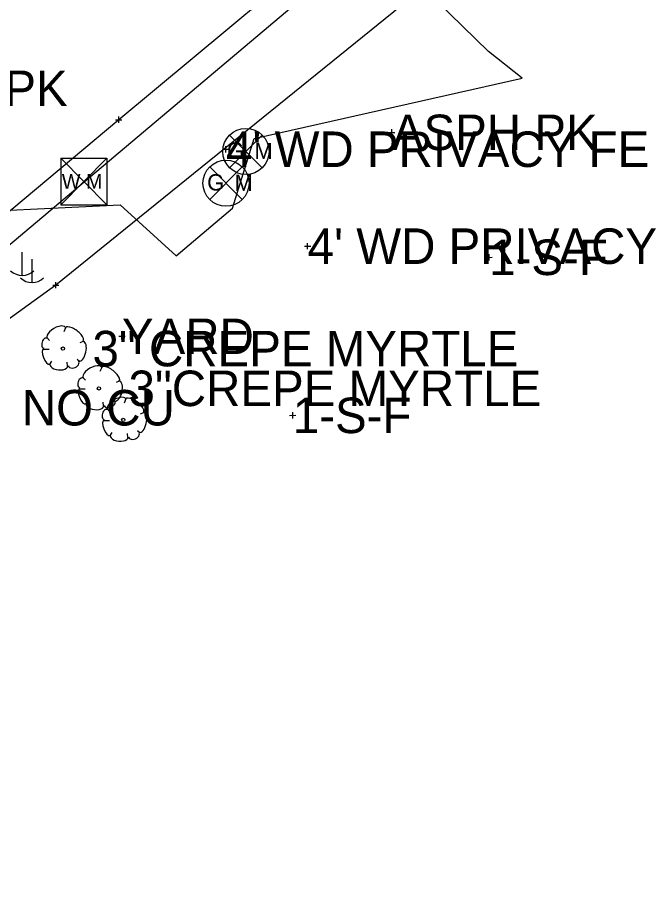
# Model space of a CAD drawing. Extents: x -1 to 1157254, y -1 to 2021979.
# Drawn here: x 1146955.1 to 1147084.1, y 2016780.3 to 2016960.1 of the extents above; entities that cross this region are included whole.
import ezdxf

# ---------------------------------------------------------------- set-up
doc = ezdxf.new("R2010")
doc.units = 0
for name, color, linetype in [('S_BUILDING_ANNOT', 7, 'Continuous'), ('S_CAL_CORNER_ANNOT', 7, 'Continuous'), ('S_CATCH_BASIN', 7, 'Continuous'), ('S_CONTOUR_ANNOT', 7, 'Continuous'), ('S_CURB', 7, 'Continuous'), ('S_DROP_INLET', 7, 'Continuous'), ('S_FENCE', 7, 'Continuous'), ('S_GAS_PUMP_ISLAND_ANNOT', 7, 'Continuous'), ('S_GAS_UTILITIES_ANNOT', 7, 'Continuous'), ('S_GATE', 7, 'Continuous'), ('S_GATE_ANNOT', 7, 'Continuous')]:
    doc.layers.add(name, color=color, linetype=linetype)

msp = doc.modelspace()

# ---------------------------------------------------------------- linework, layer by layer
at = {"layer": 'S_BUILDING_ANNOT'}
for p, q in [((1146974.92, 2016939.41), (1146976.2, 2016939.41)), ((1146975.56, 2016938.78), (1146975.56, 2016940.05)), ((1146975.56, 2016939.41), (1146975.56, 2016939.41)), ((1147030.3, 2016936.86), (1147031.57, 2016936.86)), ((1147030.93, 2016936.22), (1147030.93, 2016937.49)), ((1147030.93, 2016936.86), (1147030.93, 2016936.86)), ((1146997.3, 2016932.81), (1146997.3, 2016934.08)), ((1146996.66, 2016933.44), (1146997.94, 2016933.45)), ((1146997.3, 2016933.44), (1146997.3, 2016933.44)), ((1147013.86, 2016913.15), (1147013.86, 2016914.42)), ((1147013.22, 2016913.79), (1147014.5, 2016913.79)), ((1147013.86, 2016913.79), (1147013.86, 2016913.79)), ((1147050.03, 2016911.52), (1147051.31, 2016911.53)), ((1147050.67, 2016910.89), (1147050.67, 2016912.16)), ((1147050.67, 2016911.53), (1147050.67, 2016911.53)), ((1146962.18, 2016905.87), (1146963.45, 2016905.87)), ((1146962.81, 2016905.24), (1146962.81, 2016906.51)), ((1146962.81, 2016905.87), (1146962.81, 2016905.87)), ((1146975.57, 2016895.51), (1146976.84, 2016895.51)), ((1146976.21, 2016894.88), (1146976.21, 2016896.15)), ((1146976.21, 2016895.51), (1146976.21, 2016895.51)), ((1147010.85, 2016878.85), (1147010.85, 2016880.12)), ((1147010.21, 2016879.48), (1147011.48, 2016879.49)), ((1147010.85, 2016879.48), (1147010.85, 2016879.48))]:
    msp.add_line(p, q, dxfattribs=at)
at = {"layer": 'S_CAL_CORNER_ANNOT'}
for p, q in [((1146998.04, 2016929.69), (1147004.66, 2016936.31)), ((1146998.04, 2016936.31), (1147004.66, 2016929.69)), ((1146994, 2016923.24), (1147000.62, 2016929.86)), ((1146994, 2016929.86), (1147000.62, 2016923.24))]:
    msp.add_line(p, q, dxfattribs=at)
msp.add_lwpolyline([(1148176.11, 2017926.04), (1148136.14, 2017895.28), (1148103.22, 2017868.95), (1148054.86, 2017832.59), (1147994.13, 2017784.96), (1147955.31, 2017755.81), (1147823.06, 2017654.27), (1147729.59, 2017581.35), (1147643.02, 2017515.61), (1147594.54, 2017475.05), (1147501.21, 2017388.35), (1147435.29, 2017328.79), (1147395.53, 2017293.46), (1147348.75, 2017254.13), (1147258.66, 2017171.57), (1147166.99, 2017089.79), (1147151.24, 2017076.13), (1147027.41, 2016982.56), (1146975.56, 2016939.41), (1146851.18, 2016835.15), (1146821.23, 2016867.05), (1146788.36, 2016903.2)], dxfattribs=at)
for centre in [(1147001.35, 2016933), (1146997.31, 2016926.55)]:
    msp.add_circle(centre, 4.68, dxfattribs=at)
at = {"layer": 'S_CATCH_BASIN'}
for p, q in [((1146955.94, 2016912.58), (1146955.94, 2016907.85)), ((1146957.92, 2016911.13), (1146957.92, 2016906.41))]:
    msp.add_line(p, q, dxfattribs=at)
for centre in [(1146956, 2016911.28), (1146957.98, 2016909.83)]:
    msp.add_arc(centre, 3.41, 226.3972, 313.6028, dxfattribs=at)
at = {"layer": 'S_CONTOUR_ANNOT'}
for p, q in [((1146963.82, 2016931.65), (1146973.15, 2016931.65)), ((1146963.82, 2016931.65), (1146963.82, 2016922.16)), ((1146963.82, 2016931.65), (1146973.15, 2016922.16)), ((1146973.15, 2016931.65), (1146963.82, 2016922.16)), ((1146973.15, 2016931.65), (1146973.15, 2016922.16)), ((1146963.82, 2016922.16), (1146973.15, 2016922.16))]:
    msp.add_line(p, q, dxfattribs=at)
at = {"layer": 'S_CURB'}
for p, q in [((1146964.79, 2016897.26), (1146964.41, 2016896.41)), ((1146961, 2016895.25), (1146961.5, 2016894.67)), ((1146968.36, 2016894.47), (1146967.7, 2016894.2)), ((1146960.34, 2016892.92), (1146961.46, 2016892.92)), ((1146967.58, 2016890.37), (1146967.12, 2016890.79)), ((1146961.5, 2016889.75), (1146961.97, 2016890.45)), ((1146965.18, 2016889.48), (1146965.1, 2016890.25)), ((1146972.11, 2016889.21), (1146971.72, 2016888.35)), ((1146968.31, 2016887.19), (1146968.82, 2016886.61)), ((1146975.67, 2016886.42), (1146975.01, 2016886.15)), ((1146967.66, 2016884.87), (1146968.78, 2016884.87)), ((1146968.82, 2016881.69), (1146969.28, 2016882.39)), ((1146972.5, 2016881.42), (1146972.42, 2016882.19)), ((1146974.9, 2016882.31), (1146974.43, 2016882.74)), ((1146977.03, 2016882.8), (1146976.65, 2016881.95)), ((1146973.24, 2016880.79), (1146973.74, 2016880.21)), ((1146980.6, 2016880.02), (1146979.94, 2016879.74)), ((1146972.58, 2016878.47), (1146973.7, 2016878.47)), ((1146973.74, 2016875.29), (1146974.21, 2016875.99)), ((1146977.42, 2016875.02), (1146977.34, 2016875.79)), ((1146979.82, 2016875.91), (1146979.36, 2016876.34))]:
    msp.add_line(p, q, dxfattribs=at)
for centre in [(1146964.24, 2016893.02), (1146971.55, 2016884.96), (1146976.48, 2016878.56)]:
    msp.add_circle(centre, 0.34, dxfattribs=at)
for centre, major_axis, ratio, start_param, end_param in [((1146962.9, 2016896.22), (1.86, 1.08), 0.471018, 0, 3.141593), ((1146966.55, 2016895.9), (-1.81, 1.36), 0.405113, 3.141593, 6.283186), ((1146960.67, 2016894.11), (0.31, 1.03), 0.646762, 0, 3.141593), ((1146967.91, 2016892.49), (0.46, 2.04), 0.482994, 3.141593, 6.283185), ((1146960.97, 2016891.46), (-0.61, 1.6), 0.420543, 6.283185, 9.424777), ((1146963.43, 2016889.68), (-1.83, 0.19), 0.529943, 0, 3.141593), ((1146966.39, 2016889.97), (1.09, 0.46), 0.711534, 3.141592, 6.283185), ((1146970.22, 2016888.16), (1.86, 1.08), 0.471018, 0, 3.141593), ((1146973.87, 2016887.84), (-1.81, 1.36), 0.405113, 3.141593, 6.283186), ((1146967.98, 2016886.05), (0.31, 1.03), 0.646762, 0, 3.141593), ((1146975.22, 2016884.43), (0.46, 2.04), 0.482994, 3.141593, 6.283185), ((1146968.29, 2016883.4), (-0.61, 1.6), 0.420543, 6.283185, 9.424777), ((1146970.75, 2016881.62), (-1.83, 0.19), 0.529943, 0, 3.141593), ((1146973.7, 2016881.91), (1.09, 0.46), 0.711534, 3.141592, 6.283185), ((1146975.14, 2016881.76), (1.86, 1.08), 0.471018, 0, 3.141593), ((1146978.79, 2016881.44), (-1.81, 1.36), 0.405113, 3.141593, 6.283186), ((1146972.91, 2016879.65), (0.31, 1.03), 0.646762, 0, 3.141593), ((1146980.15, 2016878.03), (0.46, 2.04), 0.482994, 3.141593, 6.283185), ((1146973.21, 2016877), (-0.61, 1.6), 0.420543, 6.283185, 9.424777), ((1146975.67, 2016875.22), (-1.83, 0.19), 0.529943, 0, 3.141593), ((1146978.63, 2016875.51), (1.09, 0.46), 0.711534, 3.141592, 6.283185)]:
    msp.add_ellipse(centre, major_axis=major_axis, ratio=ratio, start_param=start_param, end_param=end_param, dxfattribs=at)
at = {"layer": 'S_DROP_INLET'}
msp.add_lwpolyline([(1148195.53, 2017935.77), (1148138.82, 2017892.99), (1148034.43, 2017809.59), (1147909.47, 2017714.32), (1147828.88, 2017654.71), (1147681.29, 2017538.62), (1147545.03, 2017424.01), (1147436.65, 2017326.84), (1147356.29, 2017257.74), (1147237.67, 2017148.84), (1147152.37, 2017082.27), (1147079.41, 2017020.24), (1146950.46, 2016911.58), (1146849.38, 2016826.65), (1146763.18, 2016745.2), (1146663.11, 2016665.75), (1146626.02, 2016634.68), (1146520.54, 2016557.46), (1146484.38, 2016531.03)], dxfattribs=at)
at = {"layer": 'S_FENCE'}
msp.add_lwpolyline([(1148182.05, 2017918.06), (1148146.03, 2017882.74), (1148036.88, 2017800.65), (1147915.13, 2017710.9), (1147841.97, 2017653.39), (1147689.75, 2017529.1), (1147550.85, 2017419.33), (1147452.64, 2017321.35), (1147370.71, 2017243.52), (1147258.33, 2017138.3), (1147166.15, 2017078.02), (1147070.18, 2016992.83), (1146962.81, 2016905.87), (1146854.86, 2016827.91), (1146747.33, 2016742.81), (1146665.82, 2016680.99), (1146623.06, 2016638.6), (1146514.26, 2016556.71), (1146391.39, 2016471.4), (1146322.08, 2016427.51), (1146235.84, 2016374), (1146176.66, 2016335.01), (1146181.42, 2016326.5)], dxfattribs=at)
at = {"layer": 'S_GAS_PUMP_ISLAND_ANNOT'}
msp.add_lwpolyline([(1146806.76, 2016777.3), (1146816.47, 2016786.22), (1146860.29, 2016809.6), (1146856.47, 2016817.36), (1146862.75, 2016860.23), (1146874.4, 2016869.69), (1146886.05, 2016879.13), (1146925.49, 2016866.52), (1146934.3, 2016853.78), (1146947.83, 2016877.42), (1146936.64, 2016920.3), (1146975.87, 2016922.2), (1146987.2, 2016911.85), (1146998.66, 2016921.51), (1147003.02, 2016935.62), (1147057.34, 2016947.83), (1147050.51, 2016953.27), (1147032.24, 2016971.2), (1147041.18, 2017005.85), (1147052.84, 2017015.39), (1147064.48, 2017024.84), (1147076.08, 2017034.35), (1147087.61, 2017043.83)], dxfattribs=at)

# ---------------------------------------------------------------- texts
at = {"layer": 'S_CAL_CORNER_ANNOT'}
for s, p in [('G', (1146997.53, 2016931.54)), ('M', (1147003.09, 2016931.43)), ('G', (1146993.5, 2016925.08)), ('M', (1146999.06, 2016924.98))]:
    msp.add_text(s, height=3.3, dxfattribs=at).set_placement(p)
at = {"layer": 'S_CONTOUR_ANNOT'}
msp.add_text('W M', height=2.999, dxfattribs=at).set_placement((1146964.02, 2016925.42))
at = {"layer": 'S_GAS_UTILITIES_ANNOT'}
msp.add_text('8 SPK 8-SPK', height=7.2, dxfattribs=at).set_placement((1146907.42, 2016942.19))
at = {"layer": 'S_GATE'}
for s, p in [('ASPH PK', (1147030.93, 2016933.26)), ("4' WD PRIVACY FE", (1146997.3, 2016929.84)), ("4' WD PRIVACY FE", (1147013.86, 2016910.19)), ('1-S-F', (1147050.67, 2016907.93)), ('YARD', (1146976.21, 2016891.91)), ('GR DW NO CU', (1146920.08, 2016877.43)), ('1-S-F', (1147010.85, 2016875.88))]:
    msp.add_text(s, height=7.2, dxfattribs=at).set_placement(p)
at = {"layer": 'S_GATE_ANNOT'}
for s, p in [('3" CREPE MYRTLE', (1146970.24, 2016889.42)), ('3"CREPE MYRTLE', (1146977.55, 2016881.36))]:
    msp.add_text(s, height=7.2, dxfattribs=at).set_placement(p)

doc.saveas('drawing.dxf')
